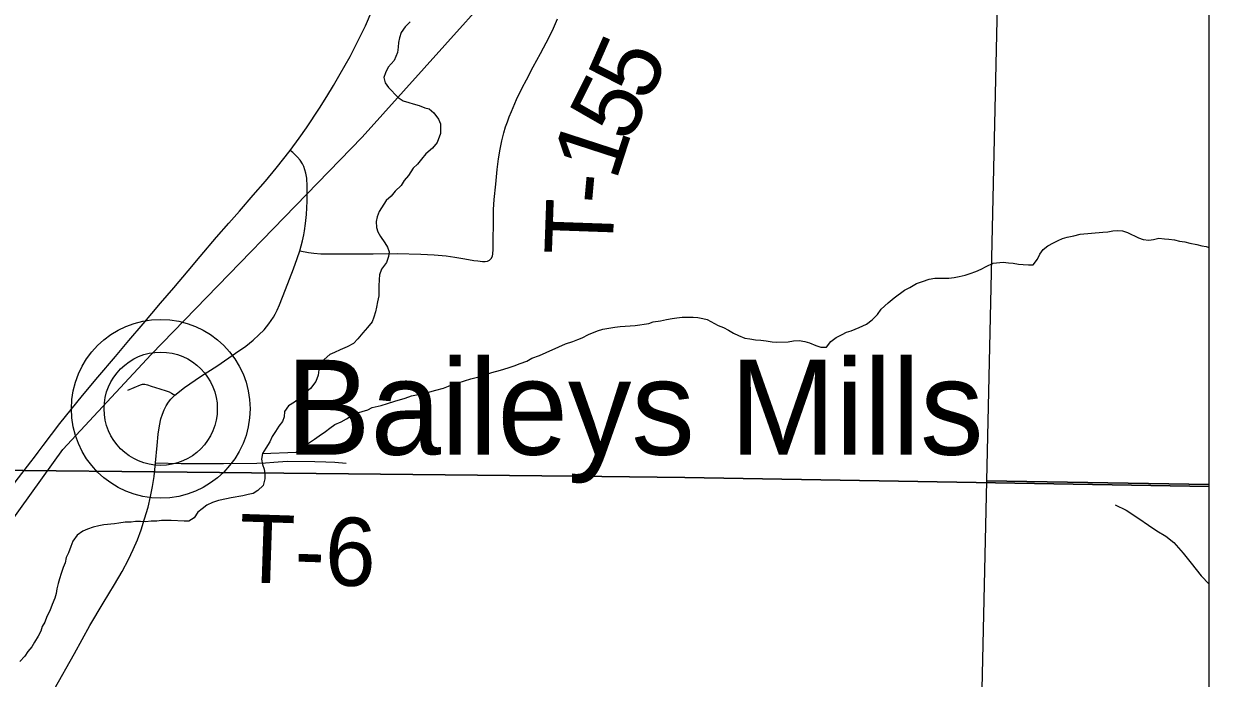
# Model space of a CAD drawing. Extents: x 0 to 191, y 0 to 55.
# Drawn here: x 149.5818 to 150.0755, y 24.8898 to 25.1622 of the extents above; entities that cross this region are included whole.
import ezdxf

# ---------------------------------------------------------------- set-up
doc = ezdxf.new("R2010")
doc.units = 0
for name, color, linetype in [('GM_X_Corporation', 7, 'Continuous'), ('GM_X_Minor_River', 7, 'Continuous'), ('GM_X_Rail_Line', 7, 'Continuous'), ('GM_X_State_Route', 7, 'Continuous'), ('GM_X_Township_Road', 7, 'Continuous'), ('GM_X_Township_Road_Text', 7, 'Continuous'), ('GM_X_Unincorporated', 7, 'Continuous'), ('GM_X_Unincorporated_Location', 7, 'Continuous'), ('GM_X_Unincorporated_Text', 7, 'Continuous')]:
    doc.layers.add(name, color=color, linetype=linetype)

msp = doc.modelspace()

# ---------------------------------------------------------------- linework, layer by layer
at = {"layer": 'GM_X_Corporation'}
for points in [[(150.07549, 22.0195), (150.07549, 25.41761), (149.5758, 25.41761), (149.56443, 24.97656), (149.56439, 24.97481), (149.56403, 24.95266), (149.5632, 24.9013), (149.56492, 24.82957), (149.56382, 24.82501), (149.56277, 24.77497), (149.55762, 24.60839), (149.55619, 24.51706), (149.55552, 24.46365), (149.54392, 24.0583), (149.54051, 23.67987), (149.53701, 23.54415), (149.53125, 23.09862), (149.52575, 22.26208), (149.5224, 22.02486), (149.6695, 22.02341), (149.9211, 22.0226)], [(150.07549, 24.96967), (150.07549, 25.41761), (149.5758, 25.41761), (149.56443, 24.97656), (149.5815, 24.97623), (149.63635, 24.97567), (149.81101, 24.97388), (149.8571, 24.97337)], [(150.07549, 24.9704), (150.07549, 25.41761), (149.99271, 25.41761), (149.9827, 24.97197)], [(150.07549, 22.0195), (150.07549, 24.96967), (149.8571, 24.97337), (149.81101, 24.97388), (149.63635, 24.97567), (149.5815, 24.97623), (149.56443, 24.97656), (149.56439, 24.97481), (149.56403, 24.95266), (149.5632, 24.9013), (149.56492, 24.82957), (149.56382, 24.82501), (149.56277, 24.77497), (149.55762, 24.60839), (149.55619, 24.51706), (149.55552, 24.46365), (149.54392, 24.0583), (149.54051, 23.67987), (149.53701, 23.54415), (149.53125, 23.09862), (149.52575, 22.26208), (149.5224, 22.02486), (149.6695, 22.02341), (149.9211, 22.0226)], [(150.07549, 24.55517), (150.07549, 24.9704), (149.9827, 24.97197), (149.97338, 24.55724)]]:
    msp.add_lwpolyline(points, close=True, dxfattribs=at)
at = {"layer": 'GM_X_Minor_River'}
for points in [[(149.74263, 25.16296), (149.74059, 25.16083), (149.73893, 25.15853), (149.73821, 25.15624), (149.73786, 25.15434), (149.73771, 25.15244), (149.73737, 25.15016), (149.7361, 25.14692), (149.7335, 25.14403), (149.73241, 25.14173), (149.73168, 25.13982), (149.73229, 25.13756), (149.73365, 25.13569), (149.73769, 25.1314), (149.7398, 25.13011), (149.74208, 25.12939), (149.74398, 25.12885), (149.74646, 25.12814), (149.74874, 25.12723), (149.75064, 25.1267), (149.75256, 25.12502), (149.7545, 25.1224), (149.75529, 25.12052), (149.75536, 25.11654), (149.75391, 25.11272), (149.75206, 25.11042), (149.74926, 25.10809), (149.74741, 25.10579), (149.74575, 25.10367), (149.74388, 25.10212), (149.74204, 25.09906), (149.74019, 25.09694), (149.7389, 25.09483), (149.73648, 25.09251), (149.73481, 25.0904), (149.73276, 25.08866), (149.72982, 25.08405), (149.72891, 25.08176), (149.72856, 25.07986), (149.72861, 25.0774), (149.72921, 25.07551), (149.73038, 25.07363), (149.73212, 25.07101), (149.73329, 25.06914), (149.73389, 25.06725), (149.73374, 25.06535), (149.73283, 25.06287), (149.7308, 25.05999), (149.7299, 25.0577), (149.72974, 25.0558), (149.7296, 25.05296), (149.72967, 25.04897), (149.72915, 25.0465), (149.72862, 25.04422), (149.72827, 25.04231), (149.72756, 25.04003), (149.72683, 25.03812), (149.72498, 25.03581), (149.72294, 25.0335), (149.7209, 25.031), (149.71904, 25.02907), (149.71642, 25.0277), (149.7136, 25.02651), (149.71116, 25.02533), (149.70928, 25.02454), (149.70686, 25.02241), (149.70558, 25.02011), (149.70467, 25.0182), (149.70433, 25.01592), (149.70343, 25.01325), (149.70121, 25.01037), (149.69878, 25.00843), (149.69692, 25.0065), (149.69449, 25.00475), (149.69206, 25.00319)], [(149.96699, 25.05636), (149.96926, 25.05659), (149.97133, 25.057), (149.97378, 25.05761), (149.97585, 25.05822), (149.9783, 25.05902), (149.98055, 25.06001), (149.98261, 25.06118), (149.98543, 25.06256), (149.98958, 25.06301), (149.99186, 25.06267), (149.99375, 25.06251), (149.99603, 25.06217), (149.99792, 25.06202), (150.0002, 25.06187), (150.00209, 25.0619), (150.00394, 25.06421), (150.00485, 25.06631), (150.00633, 25.06823), (150.0082, 25.06978), (150.01064, 25.07096), (150.01251, 25.07194), (150.01439, 25.07274), (150.01627, 25.07334), (150.0191, 25.07396), (150.02174, 25.07457), (150.03118, 25.07549), (150.03326, 25.07553), (150.03533, 25.07595), (150.03722, 25.07617), (150.03931, 25.07602), (150.0414, 25.0753), (150.04598, 25.0731), (150.04789, 25.07238), (150.05035, 25.07204), (150.05224, 25.07245), (150.0545, 25.07287), (150.05677, 25.07272), (150.05867, 25.07256), (150.06094, 25.07222), (150.06303, 25.07169), (150.06531, 25.07135), (150.0674, 25.07082), (150.07025, 25.0703), (150.07234, 25.06977), (150.07424, 25.06942), (150.07549, 25.06903)], [(149.68125, 24.98328), (149.69524, 24.9839), (149.69785, 24.98604), (149.69991, 24.9874), (149.7029, 24.98935), (149.70477, 24.99071), (149.70739, 24.99246), (149.70925, 24.99382), (149.71131, 24.99537), (149.71394, 24.99656), (149.71619, 24.99773), (149.71955, 24.99988), (149.72275, 25.00088), (149.72501, 25.00149), (149.72689, 25.00247), (149.73066, 25.0033), (149.73329, 25.0041), (149.7363, 25.0051), (149.74063, 25.00632), (149.74326, 25.00731), (149.74609, 25.00793), (149.74797, 25.00853), (149.74986, 25.00875), (149.75344, 25.00976), (149.75664, 25.01058), (149.75871, 25.01137), (149.76059, 25.01216), (149.76266, 25.01277), (149.76793, 25.01438), (149.77132, 25.0152), (149.77451, 25.01639), (149.77677, 25.017), (149.78035, 25.01801), (149.78355, 25.01901), (149.78599, 25.01981), (149.78844, 25.02081), (149.79126, 25.0218), (149.79332, 25.02298), (149.79651, 25.02417), (149.79933, 25.02536), (149.80459, 25.02772), (149.80741, 25.02891), (149.81042, 25.02991), (149.81248, 25.03071), (149.81436, 25.0315), (149.81699, 25.03287), (149.82074, 25.03445), (149.823, 25.03506), (149.82791, 25.03591), (149.83017, 25.03614), (149.83641, 25.03662), (149.84207, 25.03748), (149.84395, 25.03808), (149.84697, 25.03852), (149.84942, 25.03913), (149.85187, 25.03955), (149.85376, 25.03977), (149.85603, 25.04), (149.86057, 25.04008), (149.86246, 25.03992), (149.86455, 25.03958), (149.86645, 25.03905), (149.87103, 25.03666), (149.87313, 25.03575), (149.87523, 25.03465), (149.87733, 25.03336), (149.87943, 25.03245), (149.8821, 25.03136), (149.88419, 25.03102), (149.88646, 25.03068), (149.88874, 25.03053), (149.89101, 25.03019), (149.89348, 25.02985), (149.89537, 25.02969), (149.9001, 25.02978), (149.90236, 25.0302), (149.90463, 25.03042), (149.9071, 25.0299), (149.909, 25.02936), (149.91167, 25.02827), (149.91376, 25.02755), (149.91603, 25.02759), (149.91788, 25.0299), (149.92012, 25.03165), (149.92256, 25.03283), (149.92444, 25.03381), (149.92632, 25.03441), (149.9297, 25.0358), (149.93271, 25.03717), (149.93513, 25.03892), (149.93736, 25.04124), (149.93884, 25.04335), (149.94182, 25.04606), (149.94424, 25.04818), (149.94854, 25.05129), (149.95079, 25.05247), (149.9536, 25.05404), (149.95605, 25.05484), (149.95887, 25.05583), (149.96113, 25.05625), (149.96699, 25.05636)], [(149.69206, 25.00319), (149.6904, 25.00088), (149.69025, 24.99861), (149.68953, 24.9967), (149.68805, 24.99478), (149.68657, 24.99247), (149.68528, 24.99037), (149.68419, 24.98826), (149.68253, 24.98558), (149.68125, 24.98328), (149.68072, 24.981), (149.68114, 24.97873), (149.68193, 24.97685), (149.68215, 24.97476), (149.68218, 24.97287), (149.68148, 24.97001), (149.67924, 24.96789), (149.67737, 24.96672), (149.6753, 24.9663), (149.67304, 24.96569), (149.66814, 24.96485), (149.66625, 24.96443), (149.66285, 24.96381), (149.66041, 24.96301), (149.65797, 24.96182), (149.6561, 24.96027), (149.65424, 24.95891), (149.65276, 24.95661), (149.65052, 24.95525), (149.64863, 24.95521), (149.64313, 24.9555), (149.63916, 24.95543), (149.63727, 24.9552), (149.63482, 24.95516), (149.63255, 24.95493), (149.63046, 24.95508), (149.62838, 24.95505), (149.6265, 24.95483), (149.62404, 24.95478), (149.6214, 24.95436), (149.61951, 24.95413), (149.61516, 24.95368), (149.61309, 24.95326), (149.61064, 24.95265), (149.60838, 24.95185), (149.60632, 24.95106), (149.60408, 24.94931), (149.60223, 24.94681), (149.60132, 24.94471), (149.60042, 24.94204), (149.59951, 24.94013), (149.59898, 24.93785), (149.59826, 24.93594), (149.59735, 24.93346), (149.59664, 24.93117), (149.5961, 24.92926), (149.59557, 24.92698), (149.59523, 24.92507), (149.59469, 24.92317), (149.59361, 24.92049), (149.59271, 24.91782), (149.59142, 24.91553), (149.59052, 24.91323), (149.58942, 24.91132), (149.58888, 24.90941), (149.58778, 24.90731), (149.58631, 24.90482), (149.58521, 24.9029), (149.58354, 24.90097), (149.58225, 24.89906), (149.58021, 24.89674)]]:
    msp.add_lwpolyline(points, dxfattribs=at)
at = {"layer": 'GM_X_Rail_Line'}
msp.add_lwpolyline([(149.56764, 24.9424), (149.57116, 24.94775), (149.59803, 24.98498), (149.63487, 25.02458), (149.72269, 25.11502), (149.81009, 25.21223), (149.83003, 25.23813), (149.84979, 25.25809), (149.87449, 25.27753), (149.96291, 25.3356), (150.00718, 25.36116), (150.03815, 25.37774), (150.06795, 25.39139), (150.07549, 25.39443)], dxfattribs=at)
at = {"layer": 'GM_X_State_Route'}
for points in [[(149.69279, 25.10944), (149.6965, 25.1146), (149.69956, 25.11886), (149.70499, 25.12707), (149.70802, 25.13191), (149.71079, 25.13646), (149.7136, 25.14127), (149.71771, 25.14854), (149.72125, 25.1554), (149.72408, 25.16132), (149.72692, 25.16786), (149.72914, 25.17332), (149.73206, 25.18109), (149.73592, 25.19244), (149.73821, 25.19988)], [(149.5847, 24.97984), (149.58622, 24.98186), (149.58777, 24.98394), (149.58986, 24.98666), (149.5968, 24.99578), (149.60622, 25.00746), (149.61261, 25.01504), (149.61992, 25.02369), (149.62552, 25.03029), (149.63146, 25.03729), (149.63874, 25.04587), (149.64423, 25.05232), (149.65022, 25.05935), (149.65531, 25.06533), (149.66204, 25.0733), (149.66716, 25.07917), (149.67157, 25.08423), (149.67731, 25.09081), (149.68246, 25.09672), (149.68685, 25.10212), (149.69279, 25.10944)], [(149.63666, 24.97942), (149.63736, 24.98669), (149.63773, 24.99133), (149.63825, 24.99488), (149.63892, 24.99777), (149.63954, 24.99974), (149.64031, 25.00157), (149.6411, 25.00312), (149.64205, 25.00469), (149.64307, 25.00596), (149.64468, 25.0076), (149.64866, 25.01081), (149.65545, 25.01533), (149.66256, 25.01999), (149.66997, 25.02508), (149.67424, 25.02807), (149.67726, 25.03049), (149.67974, 25.0327), (149.6819, 25.03484), (149.68391, 25.0373), (149.68577, 25.04002), (149.68651, 25.0413), (149.68735, 25.04296), (149.68824, 25.04517), (149.69075, 25.0516), (149.69408, 25.06022), (149.69564, 25.06453), (149.69671, 25.06761), (149.69782, 25.0718), (149.6984, 25.07431), (149.69868, 25.07604), (149.69914, 25.079), (149.69951, 25.08274), (149.69979, 25.08829), (149.69984, 25.09457), (149.69963, 25.09794), (149.69926, 25.1), (149.69889, 25.10136), (149.69835, 25.10271), (149.69782, 25.10382), (149.69688, 25.10534), (149.69576, 25.10659), (149.69483, 25.10766), (149.69378, 25.10864), (149.69279, 25.10944)], [(149.56413, 24.95239), (149.57346, 24.96499), (149.57817, 24.97137), (149.5847, 24.97984)], [(149.56531, 24.83033), (149.56545, 24.83085), (149.56628, 24.83332), (149.56748, 24.83626), (149.56868, 24.839), (149.56994, 24.84156), (149.57639, 24.85303), (149.58799, 24.87361), (149.59439, 24.88517), (149.60286, 24.90009), (149.60936, 24.91184), (149.61485, 24.92113), (149.61957, 24.92888), (149.6227, 24.93422), (149.62544, 24.93928), (149.62741, 24.94347), (149.6291, 24.94737), (149.63064, 24.9516), (149.63213, 24.95613), (149.63353, 24.96104), (149.63459, 24.96551), (149.63541, 24.96956), (149.63608, 24.97384), (149.63666, 24.97942)]]:
    msp.add_lwpolyline(points, dxfattribs=at)
at = {"layer": 'GM_X_Township_Road'}
for points in [[(149.77574, 25.06373), (149.77644, 25.06442), (149.77693, 25.06541), (149.77718, 25.06648), (149.7773, 25.06817), (149.7774, 25.08289), (149.77747, 25.0848), (149.77774, 25.08907), (149.77837, 25.09544), (149.77896, 25.10145), (149.77949, 25.10594), (149.78014, 25.11002), (149.78083, 25.1134), (149.78168, 25.11675), (149.78243, 25.1192), (149.78317, 25.12137), (149.78397, 25.1234), (149.78488, 25.12558), (149.787, 25.13058), (149.78937, 25.13553), (149.79112, 25.13885), (149.79396, 25.14416), (149.79696, 25.14977), (149.80057, 25.15652), (149.80241, 25.16031), (149.8041, 25.1642)], [(149.69671, 25.06761), (149.70037, 25.06691), (149.70259, 25.06667), (149.70555, 25.06646), (149.71837, 25.0664), (149.72724, 25.06648), (149.73731, 25.06656), (149.74717, 25.06632), (149.75276, 25.06599), (149.75773, 25.06552), (149.76134, 25.06505), (149.76546, 25.06434), (149.76925, 25.06369), (149.77093, 25.06344), (149.77282, 25.06324), (149.77397, 25.06319), (149.77484, 25.06332), (149.77574, 25.06373)], [(149.62513, 25.00974), (149.63034, 25.01193), (149.63122, 25.01221), (149.6322, 25.01225), (149.63326, 25.01193), (149.63479, 25.01135), (149.63845, 25.01019), (149.6411, 25.00936), (149.64237, 25.00895), (149.64333, 25.00848), (149.64468, 25.0076)], [(149.63666, 24.97942), (149.64739, 24.97924), (149.65522, 24.97919), (149.66497, 24.97913), (149.6789, 24.9793), (149.68242, 24.97951), (149.68599, 24.97979), (149.6915, 24.98012), (149.70302, 24.98003), (149.70752, 24.97984), (149.71126, 24.9797), (149.71611, 24.97937)], [(150.03628, 24.96203), (150.04092, 24.95975), (150.04621, 24.95624), (150.05015, 24.95348), (150.05371, 24.95121), (150.05735, 24.94894), (150.06071, 24.94627), (150.06456, 24.94193), (150.06791, 24.93769), (150.07205, 24.93246), (150.07549, 24.92903)]]:
    msp.add_lwpolyline(points, dxfattribs=at)
at = {"layer": 'GM_X_Unincorporated'}
for radius in [0.0372, 0.02358]:
    msp.add_circle((149.63881, 25.00195), radius, dxfattribs=at)
at = {"layer": 'GM_X_Unincorporated_Location'}
msp.add_line((149.63881, 25.00195), (149.63881, 25.00195), dxfattribs=at)

# ---------------------------------------------------------------- texts
at = {"layer": 'GM_X_Township_Road_Text'}
for s, height, rotation, p in [('5', 0.02841, 66.2308, (149.84184, 25.12894)), ('5', 0.02841, 63.4698, (149.83339, 25.11193)), ('1', 0.02841, 72.0012, (149.8284, 25.09632)), ('-', 0.02841, 84.7625, (149.82768, 25.08634)), ('T', 0.02841, 87.9896, (149.82696, 25.06552)), ('T-6', 0.028409, 358.0919, (149.67101, 24.92984))]:
    msp.add_text(s, height=height, rotation=rotation, dxfattribs=at).set_placement(p)
at = {"layer": 'GM_X_Unincorporated_Text'}
msp.add_text('Baileys Mills', height=0.0394886, rotation=0, dxfattribs=at).set_placement((149.69099, 24.98285))

doc.saveas('drawing.dxf')
